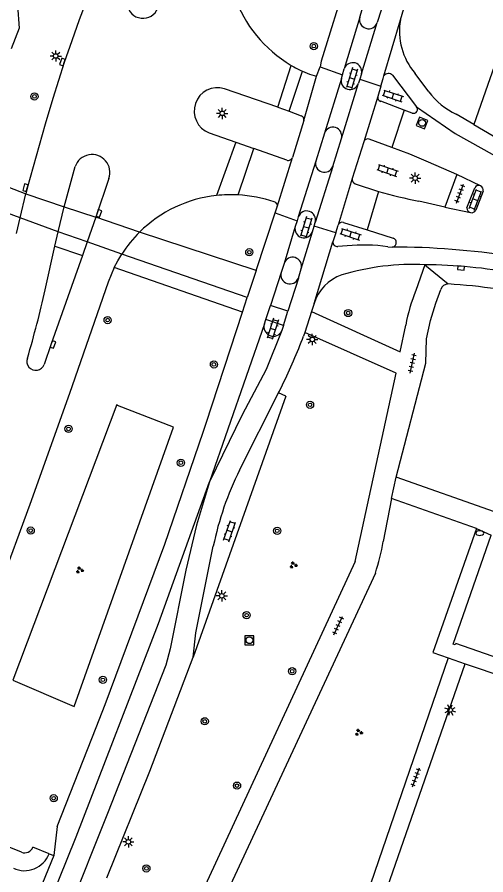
# Model space of a CAD drawing. Extents: x 132999 to 136000, y 398499 to 400501.
# Drawn here: x 133674.5 to 133726.5, y 399765.3 to 399860.4 of the extents above; entities that cross this region are included whole.
import ezdxf

# ---------------------------------------------------------------- set-up
doc = ezdxf.new("R2010")
doc.units = 0
for name, color, linetype in [('gg-bbg-hoofdgebouw', 7, 'Continuous'), ('gg-knt-verharding', 7, 'Continuous'), ('gg-knt-verharding nz', 7, 'Continuous'), ('gt-grn-groengrens', 7, 'Continuous'), ('gt-grn-vlakafsluiter', 7, 'Continuous'), ('gt-grn-weggrens', 7, 'Continuous'), ('gt-grn-weggrens revisie', 7, 'Continuous'), ('gt-symb-boom', 7, 'Continuous'), ('gt-symb-brandkraan', 7, 'Continuous'), ('gt-symb-groenvak', 7, 'Continuous'), ('gt-symb-klinker verharding', 7, 'Continuous'), ('gt-symb-kolk', 7, 'Continuous'), ('gt-symb-lichtmast', 7, 'Continuous'), ('gt-symb-rioolschacht', 7, 'Continuous'), ('gt-symb-tegel verharding', 7, 'Continuous')]:
    doc.layers.add(name, color=color, linetype=linetype)

# ---------------------------------------------------------------- blocks, each defined once
blk = doc.blocks.new('gt0-LMAST')
at = {"layer": 'gt-symb-lichtmast'}
for p, q in [((-0.182, 0.173), (-0.447, 0.438)), ((-0.005, 0.246), (-0.005, 0.621)), ((0.172, 0.173), (0.437, 0.438)), ((-0.255, -0.004), (-0.63, -0.004)), ((-0.182, -0.181), (-0.447, -0.446)), ((-0.005, -0.254), (-0.005, -0.629)), ((0.437, -0.446), (0.172, -0.181)), ((0.245, -0.004), (0.62, -0.004))]:
    blk.add_line(p, q, dxfattribs=at)
blk.add_circle((-0.005, -0.004), 0.25, dxfattribs=at)
blk = doc.blocks.new('gt0-KL1')
at = {"layer": 'gt-symb-klinker verharding'}
for p, q in [((-1.15, 0.3), (1.15, 0.3)), ((-1, -0.3), (-1, 0.3)), ((-0.5, 0.3), (-0.5, 0.45)), ((0, -0.3), (0, 0.3)), ((0.5, 0.3), (0.5, 0.45)), ((1, -0.3), (1, 0.3)), ((-1.15, -0.3), (1.15, -0.3)), ((-0.5, -0.45), (-0.5, -0.3)), ((0.5, -0.45), (0.5, -0.3))]:
    blk.add_line(p, q, dxfattribs=at)
blk = doc.blocks.new('gt0-RS')
at = {"layer": 'gt-symb-rioolschacht'}
blk.add_lwpolyline([(-0.5, -0.5), (0.5, -0.5), (0.5, 0.5), (-0.5, 0.5)], close=True, dxfattribs=at)
blk.add_circle((0, 0), 0.375, dxfattribs=at)
blk = doc.blocks.new('gt0-KOLK')
at = {"layer": 'gt-symb-kolk'}
blk.add_lwpolyline([(0, 0), (0.375, 0), (0.375, 0.4), (-0.375, 0.4), (-0.375, 0), (0, 0)], dxfattribs=at)
blk = doc.blocks.new('gt0-TEG1')
at = {"layer": 'gt-symb-tegel verharding'}
for p, q in [((-1.125, 0), (1.125, 0)), ((-0.9, -0.25), (-0.9, 0.25)), ((-0.45, -0.25), (-0.45, 0.25)), ((0, -0.25), (0, 0.25)), ((0.45, -0.25), (0.45, 0.25)), ((0.9, -0.25), (0.9, 0.25))]:
    blk.add_line(p, q, dxfattribs=at)
blk = doc.blocks.new('gt0-BR')
at = {"layer": 'gt-symb-brandkraan'}
for centre, radius, start, end in [((-0.244, 0), 0.206, 107.56694, 252.43307), ((0.599, -2.664), 3, 106.89205, 107.56694), ((0, -0.691), 0.938, 73.10799, 106.89205), ((-0.599, -2.664), 3, 72.43309, 73.10799), ((0.244, 0), 0.206, 287.56695, 72.43309), ((0.599, 2.664), 3, 252.43307, 253.10797), ((0, 0.691), 0.938, 253.10797, 286.89206), ((-0.599, 2.664), 3, 286.89206, 287.56695)]:
    blk.add_arc(centre, radius, start, end, dxfattribs=at)
blk = doc.blocks.new('gt0-GRVAK')
at = {"layer": 'gt-symb-groenvak'}
for p, q in [((-0.11, 0.189), (-0.228, 0.24)), ((-0.182, 0.153), (0.088, 0.153)), ((-0.091, 0.211), (-0.156, 0.322)), ((-0.047, 0.214), (-0.047, 0.393)), ((-0.004, 0.211), (0.061, 0.322)), ((0.015, 0.189), (0.133, 0.24)), ((0.262, -0.052), (0.197, 0.059)), ((0.305, -0.049), (0.305, 0.13)), ((0.349, -0.052), (0.414, 0.059)), ((-0.245, -0.228), (-0.363, -0.177)), ((-0.318, -0.264), (-0.047, -0.264)), ((-0.226, -0.206), (-0.291, -0.095)), ((-0.183, -0.203), (-0.183, -0.024)), ((-0.139, -0.206), (-0.074, -0.095)), ((-0.12, -0.228), (-0.002, -0.177)), ((0.243, -0.074), (0.125, -0.023)), ((0.17, -0.11), (0.441, -0.11)), ((0.368, -0.074), (0.486, -0.023))]:
    blk.add_line(p, q, dxfattribs=at)
blk = doc.blocks.new('gt0-BOOM')
at = {"layer": 'gt-symb-boom'}
for radius in [0.4, 0.2]:
    blk.add_circle((0, 0), radius, dxfattribs=at)

msp = doc.modelspace()

# ---------------------------------------------------------------- linework, layer by layer
at = {"layer": 'gg-bbg-hoofdgebouw'}
msp.add_lwpolyline([(133794.6, 399765.97), (133794.37, 399766.05), (133794.42, 399766.19), (133723.19, 399790.99), (133723.14, 399790.85), (133722.9, 399790.93), (133727.12, 399803.02)], dxfattribs=at)
at = {"layer": 'gg-knt-verharding'}
for p, q in [((133739.936, 399890.963), (133725.212, 399848.526)), ((133712.549, 399860.443), (133713.74, 399864.283)), ((133715.688, 399863.72), (133714.483, 399859.858)), ((133707.752, 399853.894), (133708.142, 399854.939)), ((133708.142, 399854.939), (133710.636, 399854.039)), ((133710.636, 399854.039), (133710.828, 399854.705)), ((133704.697, 399850.024), (133706.18, 399854.44)), ((133710.505, 399853.647), (133710.636, 399854.039)), ((133712.732, 399854.169), (133712.54, 399853.556)), ((133716.174, 399854.003), (133718.833, 399850.496)), ((133720.205, 399852.179), (133718.675, 399854.212)), ((133712.54, 399853.556), (133712.396, 399853.11)), ((133712.54, 399853.556), (133714.867, 399852.791)), ((133714.867, 399852.791), (133714.537, 399851.639)), ((133703.459, 399850.457), (133697.528, 399852.502)), ((133717.485, 399850.129), (133714.865, 399851.11)), ((133703.459, 399850.457), (133704.697, 399850.024)), ((133704.697, 399850.024), (133706.034, 399849.506)), ((133717.485, 399850.129), (133716.118, 399846)), ((133718.365, 399849.812), (133717.485, 399850.129)), ((133706.35, 399848.98), (133705.083, 399844.898)), ((133725.212, 399848.526), (133723.258, 399849.676)), ((133725.212, 399848.526), (133727.362, 399847.299)), ((133695.841, 399847.609), (133698.786, 399846.574)), ((133708.622, 399847.566), (133707.669, 399844.488)), ((133709.548, 399843.886), (133710.504, 399846.981)), ((133698.786, 399846.574), (133700.788, 399845.87)), ((133712.988, 399846.633), (133711.718, 399842.561)), ((133716.118, 399846), (133713.579, 399846.908)), ((133699.039, 399840.727), (133700.788, 399845.87)), ((133704.445, 399844.593), (133700.788, 399845.87)), ((133679.746, 399839.416), (133680.961, 399843.875)), ((133671.308, 399842.475), (133675.501, 399840.866)), ((133684.717, 399842.553), (133683.253, 399838.256)), ((133723.32, 399842.986), (133721.972, 399839.387)), ((133725.945, 399841.748), (133723.32, 399842.986)), ((133712.05, 399841.963), (133714.639, 399841.128)), ((133724.44, 399839.315), (133725.311, 399841.526)), ((133714.639, 399841.128), (133713.377, 399836.856)), ((133726.223, 399841.143), (133725.43, 399839.052)), ((133679.082, 399836.653), (133679.746, 399839.416)), ((133679.746, 399839.416), (133683.253, 399838.256)), ((133703.155, 399838.735), (133703.4, 399839.414)), ((133721.972, 399839.387), (133719.109, 399840.034)), ((133721.972, 399839.387), (133724.828, 399838.773)), ((133701.046, 399832.365), (133703.155, 399838.735)), ((133703.155, 399838.735), (133705.597, 399837.878)), ((133683.253, 399838.256), (133682.296, 399835.529)), ((133705.597, 399837.878), (133705.388, 399837.217)), ((133705.727, 399838.288), (133705.597, 399837.878)), ((133707.487, 399837.284), (133707.601, 399837.684)), ((133710.75, 399837.686), (133713.377, 399836.856)), ((133678.732, 399835.042), (133679.082, 399836.653)), ((133701.046, 399832.365), (133688.12, 399836.611)), ((133707.288, 399836.645), (133707.487, 399837.284)), ((133709.873, 399836.538), (133707.487, 399837.284)), ((133709.873, 399836.538), (133709.569, 399835.549)), ((133709.873, 399836.538), (133710.142, 399837.365)), ((133713.377, 399836.856), (133716.242, 399835.951)), ((133677.639, 399830.214), (133678.732, 399835.042)), ((133678.732, 399835.042), (133681.766, 399834.017)), ((133682.296, 399835.529), (133681.766, 399834.017)), ((133711.13, 399835.102), (133710.108, 399834.997)), ((133715.666, 399834.994), (133716.136, 399834.955)), ((133704.145, 399833.137), (133703.838, 399832.13)), ((133719.781, 399832.994), (133718.762, 399830.136)), ((133699.531, 399827.741), (133685.306, 399832.679)), ((133701.046, 399832.365), (133700.06, 399829.364)), ((133705.731, 399831.514), (133706.045, 399832.549)), ((133699.531, 399827.741), (133700.06, 399829.364)), ((133702.136, 399826.931), (133702.659, 399828.487)), ((133707.47, 399828.68), (133707.196, 399827.802)), ((133704.083, 399826.266), (133704.563, 399827.843)), ((133707.196, 399827.802), (133706.445, 399825.489)), ((133701.966, 399826.441), (133702.136, 399826.931)), ((133704.083, 399826.266), (133702.136, 399826.931)), ((133704.083, 399826.266), (133703.908, 399825.688)), ((133706.445, 399825.489), (133706.313, 399825.084)), ((133704.337, 399818.428), (133694.07, 399789.48)), ((133699.221, 399810.228), (133703.527, 399818.78)), ((133704.337, 399818.428), (133703.527, 399818.78)), ((133727.495, 399805.608), (133716.593, 399809.455)), ((133716.052, 399807.071), (133715.157, 399802.318)), ((133725.489, 399803.738), (133716.052, 399807.071)), ((133712.049, 399800.103), (133693.99, 399761.16)), ((133714.286, 399798.793), (133696.334, 399760.215)), ((133722.37, 399789.409), (133711.87, 399758.857)), ((133713.677, 399758.349), (133724.249, 399788.755)), ((133724.249, 399788.755), (133794.266, 399764.605)), ((133678.969, 399770.705), (133683.289, 399781.672)), ((133675.024, 399767.847), (133665.695, 399771.621)), ((133678.076, 399767.669), (133676.27, 399768.414))]:
    msp.add_line(p, q, dxfattribs=at)
for points in [[(133691.375, 399883.048), (133688.638, 399877.424), (133686.242, 399872.307), (133685.218, 399869.896), (133683.069, 399864.506), (133681.414, 399860.138), (133680.586, 399857.835), (133679.749, 399855.402), (133678.492, 399851.436), (133677.646, 399848.586), (133675.648, 399841.489), (133675.501, 399840.866)], [(133717.06, 399860.155), (133718.714, 399865.839), (133719, 399865.86), (133719.531, 399867.456)], [(133711.12, 399864.78), (133708.27, 399855.547), (133708.142, 399854.939)], [(133706.18, 399854.44), (133706.953, 399854.13), (133707.752, 399853.894)], [(133714.867, 399852.791), (133715.135, 399853.631), (133715.161, 399853.783), (133715.229, 399853.929)], [(133723.32, 399842.986), (133720.185, 399844.378), (133718.083, 399845.236), (133716.118, 399846)], [(133681.766, 399834.017), (133678.325, 399824.214), (133677.544, 399821.949)], [(133685.306, 399832.679), (133685.705, 399833.443), (133686.15, 399834.181)], [(133685.306, 399832.679), (133684.947, 399831.876), (133684.637, 399831.052), (133680.349, 399818.712), (133675.959, 399806.417), (133672.539, 399797.243), (133669.548, 399789.391), (133666.327, 399781.199), (133665.139, 399778.24)], [(133716.593, 399809.455), (133719.865, 399822.095), (133719.939, 399824.778), (133720.401, 399826.806), (133720.999, 399828.723), (133721.542, 399830.251)], [(133695.176, 399814.438), (133695.52, 399815.44), (133699.531, 399827.741)], [(133707.196, 399827.802), (133717.023, 399823.34), (133717.64, 399826.307)], [(133712.049, 399800.103), (133716.574, 399820.962), (133706.445, 399825.489)], [(133703.527, 399818.78), (133703.631, 399818.96), (133703.977, 399819.669)], [(133683.289, 399781.672), (133684.3, 399784.24), (133690.91, 399802.01), (133695.176, 399814.438)], [(133725.489, 399803.738), (133720.668, 399789.981), (133722.37, 399789.409)], [(133694.07, 399789.48), (133694.35, 399792.18), (133696.298, 399801.781)], [(133684.479, 399764.996), (133689.25, 399776.83), (133694.07, 399789.48)]]:
    msp.add_lwpolyline(points, dxfattribs=at)
for centre, radius, start, end in [((133712.469, 399867.748), 14.719, 160.57243, 239.26264), ((133688.494, 399862.087), 1.773, 187.70074, 338.57924), ((133713.523, 399860.172), 1.011, 164.45849, 341.88228), ((133724.145, 399858.889), 7.197, 169.87175, 220.53404), ((133712.469, 399867.739), 14.711, 239.24503, 244.69197), ((133711.773, 399854.41), 0.989, 345.87475, 162.68009), ((133711.458, 399853.404), 0.983, 165.71283, 342.58054), ((133715.73, 399853.608), 0.594, 41.60371, 147.35132), ((133696.759, 399850.03), 2.589, 72.71175, 249.24209), ((133726.525, 399856.774), 7.814, 216.02082, 245.286), ((133714.983, 399851.549), 0.455, 168.59793, 255.00302), ((133718.519, 399850.21), 0.426, 248.85274, 329.46262), ((133718.517, 399850.208), 0.427, 329.70091, 42.32896), ((133705.895, 399849.064), 0.463, 349.48326, 72.5083), ((133709.558, 399847.259), 0.986, 343.61818, 161.8472), ((133713.424, 399846.469), 0.466, 70.52883, 159.37751), ((133682.839, 399843.215), 1.991, 340.58231, 160.63659), ((133704.618, 399845.05), 0.489, 249.23584, 341.86502), ((133708.623, 399844.231), 0.988, 164.94253, 339.5283), ((133712.226, 399842.452), 0.519, 167.85128, 250.22539), ((133725.75, 399841.29), 0.498, 66.89113, 151.70506), ((133725.748, 399841.291), 0.498, 342.69347, 66.66448), ((133698.197, 399826.419), 14.333, 96.12072, 134.6753), ((133698.195, 399826.531), 14.221, 86.59654, 96.15893), ((133698.217, 399825.556), 15.194, 71.41563, 86.89791), ((133730.453, 399896.065), 57.168, 253.94086, 258.55435), ((133702.947, 399839.508), 0.462, 348.24195, 76.01508), ((133706.659, 399837.97), 0.985, 343.09937, 161.17182), ((133724.96, 399839.277), 0.521, 175.86269, 255.33258), ((133724.961, 399839.274), 0.519, 255.10778, 334.62343), ((133710.612, 399837.211), 0.494, 73.75964, 161.90493), ((133698.144, 399826.471), 14.258, 134.67026, 147.2664), ((133706.35, 399836.971), 0.993, 165.66832, 340.82256), ((133710.083, 399835.512), 0.515, 175.86318, 272.77145), ((133716.089, 399835.464), 0.511, 342.02133, 72.59139), ((133712.91, 399814.539), 20.64, 82.32555, 94.94659), ((133716.089, 399835.464), 0.511, 275.26288, 342.0249), ((133705.09, 399832.828), 0.995, 343.72212, 161.88604), ((133718.487, 399805.271), 27.753, 87.32833, 106.60356), ((133719.466, 399778.711), 54.284, 79.05227, 89.66733), ((133704.795, 399831.856), 0.996, 164.01293, 339.93632), ((133712.165, 399827.221), 4.917, 109.09188, 162.73441), ((133722.339, 399830.032), 0.826, 88.79632, 164.62748), ((133718.445, 399766.403), 64.573, 76.95465, 86.528), ((133571.255, 399853.75), 108.956, 343.41398, 347.52499), ((133740.475, 399821.695), 23.296, 158.75531, 168.58068), ((133702.954, 399826.109), 1.043, 161.45677, 336.15617), ((133635.362, 399852.481), 76.057, 334.44302, 338.88679), ((133676.605, 399822.281), 0.996, 158.40058, 340.52771), ((133729.299, 399795.09), 33.673, 153.28523, 168.53943), ((133682.953, 399808.405), 32.775, 342.94523, 349.29611), ((133675.362, 399768.756), 0.97, 249.57724, 339.35917), ((133675.345, 399768.74), 2.933, 245.17329, 338.58403)]:
    msp.add_arc(centre, radius, start, end, dxfattribs=at)
at = {"layer": 'gg-knt-verharding nz'}
for p, q in [((133712.549, 399860.443), (133710.828, 399854.705)), ((133712.732, 399854.169), (133714.483, 399859.858)), ((133706.35, 399848.98), (133707.752, 399853.894)), ((133710.505, 399853.647), (133708.622, 399847.566)), ((133710.504, 399846.981), (133712.396, 399853.11)), ((133714.537, 399851.639), (133712.988, 399846.633)), ((133703.4, 399839.414), (133705.083, 399844.898)), ((133707.669, 399844.488), (133705.727, 399838.288)), ((133709.548, 399843.886), (133707.601, 399837.684)), ((133711.718, 399842.561), (133710.142, 399837.365)), ((133674.873, 399838.195), (133675.501, 399840.866)), ((133675.501, 399840.866), (133679.746, 399839.416)), ((133674.873, 399838.195), (133671.309, 399839.493)), ((133674.468, 399836.47), (133674.873, 399838.195)), ((133679.082, 399836.653), (133674.873, 399838.195)), ((133688.12, 399836.611), (133683.253, 399838.256)), ((133682.296, 399835.529), (133679.082, 399836.653)), ((133705.388, 399837.217), (133704.145, 399833.137)), ((133706.045, 399832.549), (133707.288, 399836.645)), ((133686.15, 399834.181), (133682.296, 399835.529)), ((133700.06, 399829.364), (133686.15, 399834.181)), ((133703.838, 399832.13), (133702.659, 399828.487)), ((133705.731, 399831.514), (133704.563, 399827.843)), ((133704.563, 399827.843), (133702.659, 399828.487)), ((133701.966, 399826.441), (133695.887, 399808.938))]:
    msp.add_line(p, q, dxfattribs=at)
for points in [[(133718.833, 399850.496), (133723.125, 399847.535), (133731.665, 399842.782)], [(133703.908, 399825.688), (133702.162, 399821.363), (133699.484, 399816.345), (133695.887, 399808.938)], [(133484.801, 399364.774), (133526.234, 399454.571), (133534.976, 399473.392), (133549.751, 399503.714), (133570.79, 399545.135), (133645.619, 399690.637), (133657.396, 399714.719), (133666.057, 399733.64), (133674.538, 399753.344), (133681.077, 399769.554), (133690.215, 399793.226), (133695.887, 399808.938)], [(133695.887, 399808.938), (133694.442, 399804.129), (133693.234, 399799.137), (133691.507, 399790.403), (133691.014, 399788.589)], [(133691.014, 399788.589), (133684.569, 399772.129), (133680.161, 399761.138)]]:
    msp.add_lwpolyline(points, dxfattribs=at)
msp.add_arc((133716.013, 399747.254), 87.701, 72.53694, 89.91946, dxfattribs=at)
at = {"layer": 'gt-grn-groengrens'}
for points in [[(133673.812, 399863.362), (133674.555, 399861.753), (133674.751, 399859.207), (133673.877, 399856.92)], [(133674.051, 399786.944), (133680.861, 399784.01), (133691.863, 399814.972), (133685.681, 399817.382), (133685.576, 399817.487), (133674.051, 399786.944)]]:
    msp.add_lwpolyline(points, dxfattribs=at)
at = {"layer": 'gt-grn-vlakafsluiter'}
msp.add_line((133678.969, 399770.705), (133678.614, 399767.491), dxfattribs=at)
at = {"layer": 'gt-grn-weggrens'}
for p, q in [((133715.229, 399853.929), (133717.06, 399860.155)), ((133707.47, 399828.68), (133709.569, 399835.549)), ((133719.781, 399832.994), (133722.356, 399830.858)), ((133716.052, 399807.071), (133716.593, 399809.455)), ((133725.489, 399803.738), (133727.12, 399803.02)), ((133722.37, 399789.409), (133724.249, 399788.755))]:
    msp.add_line(p, q, dxfattribs=at)
at = {"layer": 'gt-grn-weggrens revisie'}
for p, q in [((133703.459, 399850.457), (133704.946, 399855.097)), ((133698.786, 399846.574), (133696.669, 399840.67)), ((133678.076, 399767.669), (133678.614, 399767.491))]:
    msp.add_line(p, q, dxfattribs=at)
msp.add_lwpolyline([(133678.614, 399767.491), (133675.355, 399759.553), (133674.909, 399759.746)], dxfattribs=at)

# ---------------------------------------------------------------- block references
at = {"layer": 'gt-symb-boom'}
for p in [(133707.449, 399857.234), (133676.45, 399851.655), (133700.292, 399834.38), (133711.261, 399827.638), (133684.571, 399826.852), (133696.367, 399821.937), (133707.027, 399817.461), (133680.238, 399814.793), (133692.702, 399811.032), (133676.037, 399803.518), (133703.392, 399803.487), (133699.996, 399794.136), (133705.045, 399787.922), (133684.047, 399786.969), (133695.349, 399782.371), (133698.931, 399775.238), (133678.587, 399773.838), (133688.873, 399766.061)]:
    msp.add_blockref('gt0-BOOM', p, dxfattribs=at)
at = {"layer": 'gt-symb-brandkraan'}
msp.add_blockref('gt0-BR', (133725.856, 399803.233), dxfattribs=at)
at = {"layer": 'gt-symb-groenvak'}
for p in [(133681.456, 399799.134), (133705.17, 399799.692), (133712.424, 399781.132)]:
    msp.add_blockref('gt0-GRVAK', p, dxfattribs=at)
at = {"layer": 'gt-symb-klinker verharding'}
for p, rotation in [((133711.681, 399853.67), -107.03953512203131), ((133716.219, 399851.714), -18.23569146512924), ((133715.632, 399843.445), -18.96025108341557), ((133725.368, 399840.205), 68.6456226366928), ((133706.596, 399837.162), -107.03953511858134), ((133711.525, 399836.379), -18.235691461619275), ((133702.903, 399825.873), -107.51119555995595), ((133698.098, 399803.448), 70.91275549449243)]:
    msp.add_blockref('gt0-KL1', p, dxfattribs=dict(at, rotation=rotation))
at = {"layer": 'gt-symb-kolk'}
for p, rotation in [((133679.749, 399855.402), 70.62845364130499), ((133675.648, 399841.489), 74.27631014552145), ((133683.419, 399838.743), -108.31500326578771), ((133723.785, 399832.823), 175.43541056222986), ((133678.325, 399824.214), -109.00403432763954)]:
    msp.add_blockref('gt0-KOLK', p, dxfattribs=dict(at, rotation=rotation))
at = {"layer": 'gt-symb-lichtmast'}
for p in [(133678.819, 399856.139), (133697.294, 399849.779), (133718.694, 399842.592), (133707.282, 399824.715), (133697.241, 399796.282), (133686.875, 399769.01)]:
    msp.add_blockref('gt0-LMAST', p, dxfattribs=at)
at = {"layer": 'gt-symb-lichtmast', "rotation": -109.08724450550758}
msp.add_blockref('gt0-LMAST', (133722.585, 399783.616), dxfattribs=at)
at = {"layer": 'gt-symb-rioolschacht', "rotation": -21.777431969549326}
msp.add_blockref('gt0-RS', (133719.457, 399848.72), dxfattribs=at)
at = {"layer": 'gt-symb-rioolschacht'}
msp.add_blockref('gt0-RS', (133700.299, 399791.359), dxfattribs=at)
at = {"layer": 'gt-symb-tegel verharding'}
for p, rotation in [((133723.659, 399840.877), 69.39030706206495), ((133718.374, 399822.081), 77.28466301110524), ((133710.157, 399792.978), 65.04884837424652), ((133718.777, 399776.149), 70.00710602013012)]:
    msp.add_blockref('gt0-TEG1', p, dxfattribs=dict(at, rotation=rotation))

doc.saveas('drawing.dxf')
